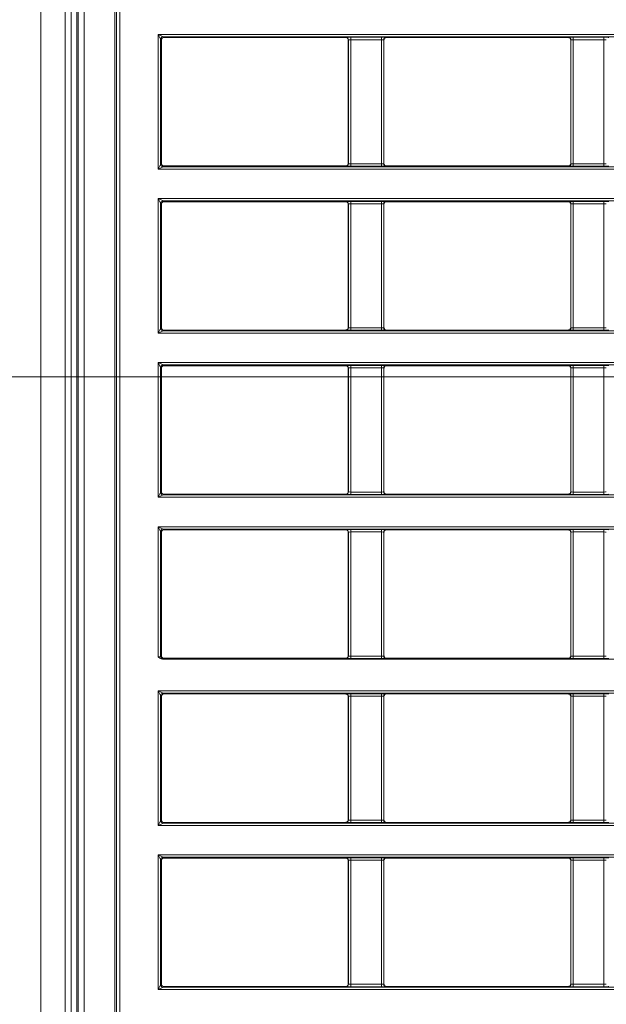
# Model space of a CAD drawing. Header units: millimetres. Extents: x 0 to 1118, y 0 to 864.
# Tile 318 of 372: x 840 to 852, y 691 to 711. Entities that reach past the tile are written whole.
import ezdxf

# ---------------------------------------------------------------- set-up
doc = ezdxf.new("R2010")
doc.units = ezdxf.units.MM
doc.styles.add('SLDTEXTSTYLE3', font='TXT', dxfattribs={"width": 0.605})
doc.dimstyles.new('SLDDIMSTYLE0', dxfattribs={"dimtxt": 3.175, "dimasz": 3.302, "dimexe": 0, "dimexo": 0.0625, "dimgap": 0.79375, "dimtad": 0, "dimtih": 1, "dimtoh": 1, "dimdec": 0, "dimlfac": 4, "dimrnd": 1e-09, "dimzin": 12, "dimdsep": 46, "dimtxsty": 'SLDTEXTSTYLE3', "dimsah": 1, "dimcen": 0.09, "dimadec": 0, "dimazin": 3, "dimtfac": 1, "dimtofl": 0, "dimtmove": 0, "dimatfit": 3, "dimfxl": 1, "dimfrac": 2, "dimtolj": 1, "dimtzin": 12, "dimarcsym": 0})

# ---------------------------------------------------------------- blocks, each defined once
blk = doc.blocks.new('_D_4')
at = {"color": 7, "linetype": 'Continuous', "lineweight": 0}
for p, q in [((828.036, 703.72), (976.437, 703.72)), ((974.837, 703.72), (974.837, 687.406)), ((974.837, 666.22), (974.837, 682.534)), ((912.907, 666.22), (976.437, 666.22))]:
    blk.add_line(p, q, dxfattribs=at)
for points in [[(974.837, 703.72), (974.329, 700.418), (975.345, 700.418)], [(974.837, 666.22), (975.345, 669.522), (974.329, 669.522)]]:
    blk.add_solid(points, dxfattribs=at)
at = {"color": 7, "linetype": 'Continuous', "lineweight": 0, "insert": (971.199, 686.626), "char_height": 3.175, "attachment_point": 1, "style": 'SLDTEXTSTYLE3'}
blk.add_mtext('150', dxfattribs=at)

msp = doc.modelspace()

# ---------------------------------------------------------------- linework, layer by layer
at = {"color": 7, "linetype": 'Continuous', "lineweight": 15}
for p, q in [((840.605, 674.283), (840.605, 733.658)), ((841.112, 674.283), (841.112, 733.658)), ((841.237, 678.97), (841.237, 728.97)), ((841.362, 728.97), (841.362, 678.97)), ((841.389, 678.97), (841.389, 728.97)), ((841.514, 728.937), (841.514, 679.003)), ((842.159, 679.648), (842.159, 728.292)), ((842.194, 728.257), (842.194, 679.683)), ((842.26, 728.156), (842.26, 679.748)), ((843.068, 708.082), (843.068, 710.91)), ((843.068, 710.91), (861.394, 710.91)), ((843.118, 710.81), (843.068, 710.91)), ((843.068, 710.91), (843.168, 710.86)), ((861.344, 710.86), (843.168, 710.86)), ((843.168, 710.86), (843.185, 710.843)), ((847.005, 710.843), (843.185, 710.843)), ((847.005, 710.843), (847.008, 710.847)), ((847.108, 710.849), (847.751, 710.849)), ((847.108, 710.799), (847.108, 710.849)), ((847.751, 710.799), (847.751, 710.849)), ((847.851, 710.847), (847.855, 710.843)), ((851.675, 710.843), (847.855, 710.843)), ((851.675, 710.843), (851.678, 710.847)), ((851.778, 710.849), (852.421, 710.849)), ((851.778, 710.799), (851.778, 710.849)), ((852.421, 710.799), (852.421, 710.849)), ((843.118, 710.81), (843.118, 708.182)), ((843.135, 710.793), (843.118, 710.81)), ((843.135, 710.793), (843.135, 708.198)), ((847.058, 710.797), (847.055, 710.793)), ((847.055, 710.793), (847.055, 708.198)), ((847.058, 708.195), (847.058, 710.797)), ((847.751, 710.799), (847.108, 710.799)), ((847.108, 710.799), (847.108, 708.193)), ((847.751, 708.193), (847.751, 710.799)), ((847.801, 710.797), (847.801, 708.195)), ((847.805, 710.793), (847.801, 710.797)), ((847.805, 708.198), (847.805, 710.793)), ((851.728, 710.797), (851.725, 710.793)), ((851.725, 710.793), (851.725, 708.198)), ((851.728, 708.195), (851.728, 710.797)), ((852.421, 710.799), (851.778, 710.799)), ((851.778, 710.799), (851.778, 708.193)), ((852.421, 708.193), (852.421, 710.799)), ((843.068, 708.082), (843.118, 708.182)), ((843.118, 708.182), (843.135, 708.198)), ((847.055, 708.198), (847.058, 708.195)), ((847.108, 708.143), (847.108, 708.193)), ((847.108, 708.193), (847.751, 708.193)), ((847.751, 708.143), (847.751, 708.193)), ((847.801, 708.195), (847.805, 708.198)), ((851.725, 708.198), (851.728, 708.195)), ((851.778, 708.143), (851.778, 708.193)), ((851.778, 708.193), (852.421, 708.193)), ((852.421, 708.143), (852.421, 708.193)), ((843.168, 708.132), (843.068, 708.082)), ((861.394, 708.082), (843.068, 708.082)), ((843.185, 708.148), (843.168, 708.132)), ((843.168, 708.132), (861.294, 708.132)), ((843.185, 708.148), (847.005, 708.148)), ((847.008, 708.145), (847.005, 708.148)), ((847.751, 708.143), (847.108, 708.143)), ((847.855, 708.148), (847.851, 708.145)), ((847.855, 708.148), (851.675, 708.148)), ((851.678, 708.145), (851.675, 708.148)), ((852.421, 708.143), (851.778, 708.143)), ((843.068, 704.637), (843.068, 707.465)), ((843.068, 707.465), (861.394, 707.465)), ((843.068, 707.465), (843.168, 707.415)), ((843.118, 707.365), (843.068, 707.465)), ((843.118, 707.365), (843.118, 704.737)), ((843.135, 707.348), (843.118, 707.365)), ((843.135, 707.348), (843.135, 704.753)), ((861.344, 707.415), (843.168, 707.415)), ((843.168, 707.415), (843.185, 707.398)), ((847.005, 707.398), (843.185, 707.398)), ((847.005, 707.398), (847.008, 707.402)), ((847.058, 707.352), (847.055, 707.348)), ((847.055, 707.348), (847.055, 704.753)), ((847.058, 704.75), (847.058, 707.352)), ((847.108, 707.404), (847.751, 707.404)), ((847.108, 707.354), (847.108, 707.404)), ((847.751, 707.354), (847.108, 707.354)), ((847.108, 707.354), (847.108, 704.748)), ((847.751, 707.354), (847.751, 707.404)), ((847.751, 704.748), (847.751, 707.354)), ((847.801, 707.352), (847.801, 704.75)), ((847.805, 707.348), (847.801, 707.352)), ((847.805, 704.753), (847.805, 707.348)), ((847.851, 707.402), (847.855, 707.398)), ((851.675, 707.398), (847.855, 707.398)), ((851.675, 707.398), (851.678, 707.402)), ((851.728, 707.352), (851.725, 707.348)), ((851.725, 707.348), (851.725, 704.753)), ((851.728, 704.75), (851.728, 707.352)), ((851.778, 707.404), (852.421, 707.404)), ((851.778, 707.354), (851.778, 707.404)), ((852.421, 707.354), (851.778, 707.354)), ((851.778, 707.354), (851.778, 704.748)), ((852.421, 707.354), (852.421, 707.404)), ((852.421, 704.748), (852.421, 707.354)), ((843.068, 704.637), (843.118, 704.737)), ((843.168, 704.687), (843.068, 704.637)), ((843.118, 704.737), (843.135, 704.753)), ((843.185, 704.703), (843.168, 704.687)), ((843.168, 704.687), (861.294, 704.687)), ((843.185, 704.703), (847.005, 704.703)), ((847.008, 704.7), (847.005, 704.703)), ((847.055, 704.753), (847.058, 704.75)), ((847.108, 704.698), (847.108, 704.748)), ((847.108, 704.748), (847.751, 704.748)), ((847.751, 704.698), (847.108, 704.698)), ((847.751, 704.698), (847.751, 704.748)), ((847.801, 704.75), (847.805, 704.753)), ((847.855, 704.703), (847.851, 704.7)), ((847.855, 704.703), (851.675, 704.703)), ((851.678, 704.7), (851.675, 704.703)), ((851.725, 704.753), (851.728, 704.75)), ((851.778, 704.698), (851.778, 704.748)), ((851.778, 704.748), (852.421, 704.748)), ((852.421, 704.698), (851.778, 704.698)), ((852.421, 704.698), (852.421, 704.748)), ((861.394, 704.637), (843.068, 704.637)), ((843.068, 701.192), (843.068, 704.02)), ((843.068, 704.02), (861.394, 704.02)), ((843.118, 703.92), (843.068, 704.02)), ((843.068, 704.02), (843.168, 703.97)), ((843.118, 703.92), (843.118, 701.292)), ((843.135, 703.903), (843.118, 703.92)), ((843.135, 703.903), (843.135, 701.308)), ((861.344, 703.97), (843.168, 703.97)), ((843.168, 703.97), (843.185, 703.953)), ((847.005, 703.953), (843.185, 703.953)), ((847.005, 703.953), (847.008, 703.957)), ((847.058, 703.907), (847.055, 703.903)), ((847.055, 703.903), (847.055, 701.308)), ((847.058, 701.305), (847.058, 703.907)), ((847.108, 703.959), (847.751, 703.959)), ((847.108, 703.909), (847.108, 703.959)), ((847.751, 703.909), (847.108, 703.909)), ((847.108, 703.909), (847.108, 701.303)), ((847.751, 703.909), (847.751, 703.959)), ((847.751, 701.303), (847.751, 703.909)), ((847.801, 703.907), (847.801, 701.305)), ((847.805, 703.903), (847.801, 703.907)), ((847.805, 701.308), (847.805, 703.903)), ((847.851, 703.957), (847.855, 703.953)), ((851.675, 703.953), (847.855, 703.953)), ((851.675, 703.953), (851.678, 703.957)), ((851.728, 703.907), (851.725, 703.903)), ((851.725, 703.903), (851.725, 701.308)), ((851.728, 701.305), (851.728, 703.907)), ((851.778, 703.959), (852.421, 703.959)), ((851.778, 703.909), (851.778, 703.959)), ((852.421, 703.909), (851.778, 703.909)), ((851.778, 703.909), (851.778, 701.303)), ((852.421, 703.909), (852.421, 703.959)), ((852.421, 701.303), (852.421, 703.909)), ((843.068, 701.192), (843.118, 701.292)), ((843.168, 701.242), (843.068, 701.192)), ((861.394, 701.192), (843.068, 701.192)), ((843.118, 701.292), (843.135, 701.308)), ((843.185, 701.258), (843.168, 701.242)), ((843.168, 701.242), (861.294, 701.242)), ((843.185, 701.258), (847.005, 701.258)), ((847.008, 701.255), (847.005, 701.258)), ((847.055, 701.308), (847.058, 701.305)), ((847.108, 701.253), (847.108, 701.303)), ((847.108, 701.303), (847.751, 701.303)), ((847.751, 701.253), (847.108, 701.253)), ((847.751, 701.253), (847.751, 701.303)), ((847.801, 701.305), (847.805, 701.308)), ((847.855, 701.258), (847.851, 701.255)), ((847.855, 701.258), (851.675, 701.258)), ((851.678, 701.255), (851.675, 701.258)), ((851.725, 701.308), (851.728, 701.305)), ((851.778, 701.253), (851.778, 701.303)), ((851.778, 701.303), (852.421, 701.303)), ((852.421, 701.253), (851.778, 701.253)), ((852.421, 701.253), (852.421, 701.303)), ((843.068, 700.575), (861.394, 700.575)), ((843.068, 697.845), (843.068, 700.575)), ((843.118, 700.475), (843.068, 700.575)), ((843.068, 700.575), (843.168, 700.525)), ((861.344, 700.525), (843.168, 700.525)), ((843.168, 700.525), (843.185, 700.508)), ((847.005, 700.508), (843.185, 700.508)), ((847.005, 700.508), (847.008, 700.512)), ((847.108, 700.514), (847.751, 700.514)), ((847.108, 700.464), (847.108, 700.514)), ((847.751, 700.464), (847.751, 700.514)), ((847.851, 700.512), (847.855, 700.508)), ((851.675, 700.508), (847.855, 700.508)), ((851.675, 700.508), (851.678, 700.512)), ((851.778, 700.514), (852.421, 700.514)), ((851.778, 700.464), (851.778, 700.514)), ((852.421, 700.464), (852.421, 700.514)), ((843.118, 700.475), (843.118, 697.847)), ((843.135, 700.458), (843.118, 700.475)), ((843.135, 700.458), (843.135, 697.863)), ((847.058, 700.462), (847.055, 700.458)), ((847.055, 700.458), (847.055, 697.863)), ((847.058, 697.86), (847.058, 700.462)), ((847.751, 700.464), (847.108, 700.464)), ((847.108, 700.464), (847.108, 697.858)), ((847.751, 697.858), (847.751, 700.464)), ((847.801, 700.462), (847.801, 697.86)), ((847.805, 700.458), (847.801, 700.462)), ((847.805, 697.863), (847.805, 700.458)), ((851.728, 700.462), (851.725, 700.458)), ((851.725, 700.458), (851.725, 697.863)), ((851.728, 697.86), (851.728, 700.462)), ((852.421, 700.464), (851.778, 700.464)), ((851.778, 700.464), (851.778, 697.858)), ((852.421, 697.858), (852.421, 700.464)), ((843.118, 697.847), (843.135, 697.863)), ((847.055, 697.863), (847.058, 697.86)), ((847.108, 697.808), (847.108, 697.858)), ((847.108, 697.858), (847.751, 697.858)), ((847.751, 697.808), (847.751, 697.858)), ((847.801, 697.86), (847.805, 697.863)), ((851.725, 697.863), (851.728, 697.86)), ((851.778, 697.808), (851.778, 697.858)), ((851.778, 697.858), (852.421, 697.858)), ((852.421, 697.808), (852.421, 697.858)), ((843.154, 697.796), (861.308, 697.796)), ((843.185, 697.813), (843.168, 697.797)), ((843.185, 697.813), (847.005, 697.813)), ((847.008, 697.81), (847.005, 697.813)), ((847.751, 697.808), (847.108, 697.808)), ((847.855, 697.813), (847.851, 697.81)), ((847.855, 697.813), (851.675, 697.813)), ((851.678, 697.81), (851.675, 697.813)), ((852.421, 697.808), (851.778, 697.808)), ((843.068, 694.302), (843.068, 697.13)), ((843.068, 697.13), (861.394, 697.13)), ((843.068, 697.13), (843.168, 697.08)), ((843.118, 697.03), (843.068, 697.13)), ((843.118, 697.03), (843.118, 694.402)), ((843.135, 697.013), (843.118, 697.03)), ((843.135, 697.013), (843.135, 694.418)), ((861.344, 697.08), (843.168, 697.08)), ((843.168, 697.08), (843.185, 697.063)), ((847.005, 697.063), (843.185, 697.063)), ((847.005, 697.063), (847.008, 697.067)), ((847.058, 697.017), (847.055, 697.013)), ((847.055, 697.013), (847.055, 694.418)), ((847.058, 694.415), (847.058, 697.017)), ((847.108, 697.069), (847.751, 697.069)), ((847.108, 697.019), (847.108, 697.069)), ((847.751, 697.019), (847.108, 697.019)), ((847.108, 697.019), (847.108, 694.413)), ((847.751, 697.019), (847.751, 697.069)), ((847.751, 694.413), (847.751, 697.019)), ((847.801, 697.017), (847.801, 694.415)), ((847.805, 697.013), (847.801, 697.017)), ((847.805, 694.418), (847.805, 697.013)), ((847.851, 697.067), (847.855, 697.063)), ((851.675, 697.063), (847.855, 697.063)), ((851.675, 697.063), (851.678, 697.067)), ((851.728, 697.017), (851.725, 697.013)), ((851.725, 697.013), (851.725, 694.418)), ((851.728, 694.415), (851.728, 697.017)), ((851.778, 697.069), (852.421, 697.069)), ((851.778, 697.019), (851.778, 697.069)), ((852.421, 697.019), (851.778, 697.019)), ((851.778, 697.019), (851.778, 694.413)), ((852.421, 697.019), (852.421, 697.069)), ((852.421, 694.413), (852.421, 697.019)), ((843.068, 694.302), (843.118, 694.402)), ((843.168, 694.352), (843.068, 694.302)), ((843.118, 694.402), (843.135, 694.418)), ((843.185, 694.368), (843.168, 694.352)), ((843.168, 694.352), (861.294, 694.352)), ((843.185, 694.368), (847.005, 694.368)), ((847.008, 694.365), (847.005, 694.368)), ((847.055, 694.418), (847.058, 694.415)), ((847.108, 694.363), (847.108, 694.413)), ((847.108, 694.413), (847.751, 694.413)), ((847.751, 694.363), (847.108, 694.363)), ((847.751, 694.363), (847.751, 694.413)), ((847.801, 694.415), (847.805, 694.418)), ((847.855, 694.368), (847.851, 694.365)), ((847.855, 694.368), (851.675, 694.368)), ((851.678, 694.365), (851.675, 694.368)), ((851.725, 694.418), (851.728, 694.415)), ((851.778, 694.363), (851.778, 694.413)), ((851.778, 694.413), (852.421, 694.413)), ((852.421, 694.363), (851.778, 694.363)), ((852.421, 694.363), (852.421, 694.413)), ((861.394, 694.302), (843.068, 694.302)), ((843.068, 690.857), (843.068, 693.685)), ((843.068, 693.685), (861.394, 693.685)), ((843.118, 693.585), (843.068, 693.685)), ((843.068, 693.685), (843.168, 693.635)), ((843.118, 693.585), (843.118, 690.957)), ((843.135, 693.568), (843.118, 693.585)), ((843.135, 693.568), (843.135, 690.973)), ((861.344, 693.635), (843.168, 693.635)), ((843.168, 693.635), (843.185, 693.618)), ((847.005, 693.618), (843.185, 693.618)), ((847.005, 693.618), (847.008, 693.622)), ((847.058, 693.572), (847.055, 693.568)), ((847.055, 693.568), (847.055, 690.973)), ((847.058, 690.97), (847.058, 693.572)), ((847.108, 693.624), (847.751, 693.624)), ((847.108, 693.574), (847.108, 693.624)), ((847.751, 693.574), (847.108, 693.574)), ((847.108, 693.574), (847.108, 690.968)), ((847.751, 693.574), (847.751, 693.624)), ((847.751, 690.968), (847.751, 693.574)), ((847.801, 693.572), (847.801, 690.97)), ((847.805, 693.568), (847.801, 693.572)), ((847.805, 690.973), (847.805, 693.568)), ((847.851, 693.622), (847.855, 693.618)), ((851.675, 693.618), (847.855, 693.618)), ((851.675, 693.618), (851.678, 693.622)), ((851.728, 693.572), (851.725, 693.568)), ((851.725, 693.568), (851.725, 690.973)), ((851.728, 690.97), (851.728, 693.572)), ((851.778, 693.624), (852.421, 693.624)), ((851.778, 693.574), (851.778, 693.624)), ((852.421, 693.574), (851.778, 693.574)), ((851.778, 693.574), (851.778, 690.968)), ((852.421, 693.574), (852.421, 693.624)), ((852.421, 690.968), (852.421, 693.574)), ((843.068, 690.857), (843.118, 690.957)), ((843.168, 690.907), (843.068, 690.857)), ((861.394, 690.857), (843.068, 690.857)), ((843.118, 690.957), (843.135, 690.973)), ((843.185, 690.923), (843.168, 690.907)), ((843.168, 690.907), (861.294, 690.907)), ((843.185, 690.923), (847.005, 690.923)), ((847.008, 690.92), (847.005, 690.923)), ((847.055, 690.973), (847.058, 690.97)), ((847.108, 690.918), (847.108, 690.968)), ((847.108, 690.968), (847.751, 690.968)), ((847.751, 690.918), (847.108, 690.918)), ((847.751, 690.918), (847.751, 690.968)), ((847.801, 690.97), (847.805, 690.973)), ((847.855, 690.923), (847.851, 690.92)), ((847.855, 690.923), (851.675, 690.923)), ((851.678, 690.92), (851.675, 690.923)), ((851.725, 690.973), (851.728, 690.97)), ((851.778, 690.918), (851.778, 690.968)), ((851.778, 690.968), (852.421, 690.968)), ((852.421, 690.918), (851.778, 690.918)), ((852.421, 690.918), (852.421, 690.968))]:
    msp.add_line(p, q, dxfattribs=at)
for centre, start, end in [((843.168, 710.81), 90.0204, 179.9796), ((847.008, 710.797), 0.0204, 89.9796), ((847.851, 710.797), 90.0204, 179.9796), ((851.678, 710.797), 0.0204, 89.9796), ((843.168, 708.182), 180.0204, 269.9796), ((847.008, 708.195), 270.0204, 359.9796), ((847.851, 708.195), 180.0204, 269.9796), ((851.678, 708.195), 270.0204, 359.9796), ((843.168, 707.365), 90.0204, 179.9796), ((847.008, 707.352), 0.0204, 89.9796), ((847.851, 707.352), 90.0204, 179.9796), ((851.678, 707.352), 0.0204, 89.9796), ((843.168, 704.737), 180.0204, 269.9796), ((847.008, 704.75), 270.0204, 359.9796), ((847.851, 704.75), 180.0204, 269.9796), ((851.678, 704.75), 270.0204, 359.9796), ((843.168, 703.92), 90.0204, 179.9796), ((847.008, 703.907), 0.0204, 89.9796), ((847.851, 703.907), 90.0204, 179.9796), ((851.678, 703.907), 0.0204, 89.9796), ((843.168, 701.292), 180.0204, 269.9796), ((847.008, 701.305), 270.0204, 359.9796), ((847.851, 701.305), 180.0204, 269.9796), ((851.678, 701.305), 270.0204, 359.9796), ((843.168, 700.475), 90.0204, 179.9796), ((847.008, 700.462), 0.0204, 89.9796), ((847.851, 700.462), 90.0204, 179.9796), ((851.678, 700.462), 0.0204, 89.9796), ((843.168, 697.847), 180.0204, 269.9796), ((847.008, 697.86), 270.0204, 359.9796), ((847.851, 697.86), 180.0204, 269.9796), ((851.678, 697.86), 270.0204, 359.9796), ((843.168, 697.03), 90.0204, 179.9796), ((847.008, 697.017), 0.0204, 89.9796), ((847.851, 697.017), 90.0204, 179.9796), ((851.678, 697.017), 0.0204, 89.9796), ((843.168, 694.402), 180.0204, 269.9796), ((847.008, 694.415), 270.0204, 359.9796), ((847.851, 694.415), 180.0204, 269.9796), ((851.678, 694.415), 270.0204, 359.9796), ((843.168, 693.585), 90.0204, 179.9796), ((847.008, 693.572), 0.0204, 89.9796), ((847.851, 693.572), 90.0204, 179.9796), ((851.678, 693.572), 0.0204, 89.9796), ((843.168, 690.957), 180.0204, 269.9796), ((847.008, 690.97), 270.0204, 359.9796), ((847.851, 690.97), 180.0204, 269.9796), ((851.678, 690.97), 270.0204, 359.9796)]:
    msp.add_arc(centre, 0.05, start, end, dxfattribs=at)
for centre, major_axis, ratio, start_param, end_param in [((843.185, 710.793), (0.0354, -0.0354), 0.999695, 2.356347, 3.926839), ((847.108, 710.847), (0.1, 0), 0.017455, 1.570796, 3.124139), ((847.751, 710.847), (0.1, 0), 0.017455, 0.017453, 1.570796), ((851.778, 710.847), (0.1, 0), 0.017455, 1.570796, 3.124139), ((852.421, 710.847), (0.1, 0), 0.017455, 0.017453, 1.570796), ((847.108, 710.797), (0.05, 0), 0.03491, 1.570796, 3.124139), ((847.751, 710.797), (0.05, 0), 0.03491, 0.017453, 1.570796), ((851.778, 710.797), (0.05, 0), 0.03491, 1.570796, 3.124139), ((852.421, 710.797), (0.05, 0), 0.03491, 0.017453, 1.570796), ((843.185, 708.198), (0.0354, 0.0354), 0.999695, 2.356347, 3.926839), ((847.108, 708.195), (0.05, 0), 0.03491, 3.159046, 4.712389), ((847.751, 708.195), (0.05, 0), 0.03491, 4.712389, 6.265732), ((851.778, 708.195), (0.05, 0), 0.03491, 3.159046, 4.712389), ((852.421, 708.195), (0.05, 0), 0.03491, 4.712389, 6.265732), ((847.108, 708.145), (0.1, 0), 0.017455, 3.159046, 4.712389), ((847.751, 708.145), (0.1, 0), 0.017455, 4.712389, 6.265732), ((851.778, 708.145), (0.1, 0), 0.017455, 3.159046, 4.712389), ((852.421, 708.145), (0.1, 0), 0.017455, 4.712389, 6.265732), ((843.185, 707.348), (0.0354, -0.0354), 0.999695, 2.356347, 3.926839), ((847.108, 707.402), (0.1, 0), 0.017455, 1.570796, 3.124139), ((847.108, 707.352), (0.05, 0), 0.03491, 1.570796, 3.124139), ((847.751, 707.402), (0.1, 0), 0.017455, 0.017453, 1.570796), ((847.751, 707.352), (0.05, 0), 0.03491, 0.017453, 1.570796), ((851.778, 707.402), (0.1, 0), 0.017455, 1.570796, 3.124139), ((851.778, 707.352), (0.05, 0), 0.03491, 1.570796, 3.124139), ((852.421, 707.402), (0.1, 0), 0.017455, 0.017453, 1.570796), ((852.421, 707.352), (0.05, 0), 0.03491, 0.017453, 1.570796), ((843.185, 704.753), (0.0354, 0.0354), 0.999695, 2.356347, 3.926839), ((847.108, 704.7), (0.1, 0), 0.017455, 3.159046, 4.712389), ((847.108, 704.75), (0.05, 0), 0.03491, 3.159046, 4.712389), ((847.751, 704.75), (0.05, 0), 0.03491, 4.712389, 6.265732), ((847.751, 704.7), (0.1, 0), 0.017455, 4.712389, 6.265732), ((851.778, 704.7), (0.1, 0), 0.017455, 3.159046, 4.712389), ((851.778, 704.75), (0.05, 0), 0.03491, 3.159046, 4.712389), ((852.421, 704.75), (0.05, 0), 0.03491, 4.712389, 6.265732), ((852.421, 704.7), (0.1, 0), 0.017455, 4.712389, 6.265732), ((843.185, 703.903), (0.0354, -0.0354), 0.999695, 2.356347, 3.926839), ((847.108, 703.957), (0.1, 0), 0.017455, 1.570796, 3.124139), ((847.108, 703.907), (0.05, 0), 0.03491, 1.570796, 3.124139), ((847.751, 703.957), (0.1, 0), 0.017455, 0.017453, 1.570796), ((847.751, 703.907), (0.05, 0), 0.03491, 0.017453, 1.570796), ((851.778, 703.957), (0.1, 0), 0.017455, 1.570796, 3.124139), ((851.778, 703.907), (0.05, 0), 0.03491, 1.570796, 3.124139), ((852.421, 703.957), (0.1, 0), 0.017455, 0.017453, 1.570796), ((852.421, 703.907), (0.05, 0), 0.03491, 0.017453, 1.570796), ((843.185, 701.308), (0.0354, 0.0354), 0.999695, 2.356347, 3.926839), ((847.108, 701.255), (0.1, 0), 0.017455, 3.159046, 4.712389), ((847.108, 701.305), (0.05, 0), 0.03491, 3.159046, 4.712389), ((847.751, 701.305), (0.05, 0), 0.03491, 4.712389, 6.265732), ((847.751, 701.255), (0.1, 0), 0.017455, 4.712389, 6.265732), ((851.778, 701.255), (0.1, 0), 0.017455, 3.159046, 4.712389), ((851.778, 701.305), (0.05, 0), 0.03491, 3.159046, 4.712389), ((852.421, 701.305), (0.05, 0), 0.03491, 4.712389, 6.265732), ((852.421, 701.255), (0.1, 0), 0.017455, 4.712389, 6.265732), ((843.185, 700.458), (0.0354, -0.0354), 0.999695, 2.356347, 3.926839), ((847.108, 700.512), (0.1, 0), 0.017455, 1.570796, 3.124139), ((847.751, 700.512), (0.1, 0), 0.017455, 0.017453, 1.570796), ((851.778, 700.512), (0.1, 0), 0.017455, 1.570796, 3.124139), ((852.421, 700.512), (0.1, 0), 0.017455, 0.017453, 1.570796), ((847.108, 700.462), (0.05, 0), 0.03491, 1.570796, 3.124139), ((847.751, 700.462), (0.05, 0), 0.03491, 0.017453, 1.570796), ((851.778, 700.462), (0.05, 0), 0.03491, 1.570796, 3.124139), ((852.421, 700.462), (0.05, 0), 0.03491, 0.017453, 1.570796), ((843.068, 697.847), (0.05, 0), 0.03491, 4.712389, 6.265732), ((843.185, 697.863), (0.0354, 0.0354), 0.999695, 2.356347, 3.926839), ((847.108, 697.86), (0.05, 0), 0.03491, 3.159046, 4.712389), ((847.751, 697.86), (0.05, 0), 0.03491, 4.712389, 6.265732), ((851.778, 697.86), (0.05, 0), 0.03491, 3.159046, 4.712389), ((852.421, 697.86), (0.05, 0), 0.03491, 4.712389, 6.265732), ((843.068, 697.797), (0.1, 0), 0.017455, 5.749481, 6.265732), ((847.108, 697.81), (0.1, 0), 0.017455, 3.159046, 4.712389), ((847.751, 697.81), (0.1, 0), 0.017455, 4.712389, 6.265732), ((851.778, 697.81), (0.1, 0), 0.017455, 3.159046, 4.712389), ((852.421, 697.81), (0.1, 0), 0.017455, 4.712389, 6.265732), ((843.185, 697.013), (0.0354, -0.0354), 0.999695, 2.356347, 3.926839), ((847.108, 697.067), (0.1, 0), 0.017455, 1.570796, 3.124139), ((847.108, 697.017), (0.05, 0), 0.03491, 1.570796, 3.124139), ((847.751, 697.067), (0.1, 0), 0.017455, 0.017453, 1.570796), ((847.751, 697.017), (0.05, 0), 0.03491, 0.017453, 1.570796), ((851.778, 697.067), (0.1, 0), 0.017455, 1.570796, 3.124139), ((851.778, 697.017), (0.05, 0), 0.03491, 1.570796, 3.124139), ((852.421, 697.067), (0.1, 0), 0.017455, 0.017453, 1.570796), ((852.421, 697.017), (0.05, 0), 0.03491, 0.017453, 1.570796), ((843.185, 694.418), (0.0354, 0.0354), 0.999695, 2.356347, 3.926839), ((847.108, 694.365), (0.1, 0), 0.017455, 3.159046, 4.712389), ((847.108, 694.415), (0.05, 0), 0.03491, 3.159046, 4.712389), ((847.751, 694.415), (0.05, 0), 0.03491, 4.712389, 6.265732), ((847.751, 694.365), (0.1, 0), 0.017455, 4.712389, 6.265732), ((851.778, 694.365), (0.1, 0), 0.017455, 3.159046, 4.712389), ((851.778, 694.415), (0.05, 0), 0.03491, 3.159046, 4.712389), ((852.421, 694.415), (0.05, 0), 0.03491, 4.712389, 6.265732), ((852.421, 694.365), (0.1, 0), 0.017455, 4.712389, 6.265732), ((843.185, 693.568), (0.0354, -0.0354), 0.999695, 2.356347, 3.926839), ((847.108, 693.622), (0.1, 0), 0.017455, 1.570796, 3.124139), ((847.108, 693.572), (0.05, 0), 0.03491, 1.570796, 3.124139), ((847.751, 693.622), (0.1, 0), 0.017455, 0.017453, 1.570796), ((847.751, 693.572), (0.05, 0), 0.03491, 0.017453, 1.570796), ((851.778, 693.622), (0.1, 0), 0.017455, 1.570796, 3.124139), ((851.778, 693.572), (0.05, 0), 0.03491, 1.570796, 3.124139), ((852.421, 693.622), (0.1, 0), 0.017455, 0.017453, 1.570796), ((852.421, 693.572), (0.05, 0), 0.03491, 0.017453, 1.570796), ((843.185, 690.973), (0.0354, 0.0354), 0.999695, 2.356347, 3.926839), ((847.108, 690.92), (0.1, 0), 0.017455, 3.159046, 4.712389), ((847.108, 690.97), (0.05, 0), 0.03491, 3.159046, 4.712389), ((847.751, 690.97), (0.05, 0), 0.03491, 4.712389, 6.265732), ((847.751, 690.92), (0.1, 0), 0.017455, 4.712389, 6.265732), ((851.778, 690.92), (0.1, 0), 0.017455, 3.159046, 4.712389), ((851.778, 690.97), (0.05, 0), 0.03491, 3.159046, 4.712389), ((852.421, 690.97), (0.05, 0), 0.03491, 4.712389, 6.265732), ((852.421, 690.92), (0.1, 0), 0.017455, 4.712389, 6.265732)]:
    msp.add_ellipse(centre, major_axis=major_axis, ratio=ratio, start_param=start_param, end_param=end_param, dxfattribs=at)
for points, knots in [([(847.005, 710.843), (847.011, 710.843), (847.024, 710.841), (847.041, 710.83), (847.052, 710.813), (847.054, 710.8), (847.055, 710.793)], [0, 0, 0, 0, 0.25001, 0.5, 0.74999, 1, 1, 1, 1]), ([(847.805, 710.793), (847.805, 710.8), (847.807, 710.813), (847.818, 710.83), (847.835, 710.841), (847.848, 710.843), (847.855, 710.843)], [0, 0, 0, 0, 0.25001, 0.5, 0.74999, 1, 1, 1, 1]), ([(851.675, 710.843), (851.681, 710.843), (851.694, 710.841), (851.711, 710.83), (851.722, 710.813), (851.724, 710.8), (851.725, 710.793)], [0, 0, 0, 0, 0.25001, 0.5, 0.74999, 1, 1, 1, 1]), ([(847.055, 708.198), (847.054, 708.192), (847.052, 708.179), (847.041, 708.162), (847.024, 708.151), (847.011, 708.149), (847.005, 708.148)], [0, 0, 0, 0, 0.249986, 0.499969, 0.749967, 1, 1, 1, 1]), ([(847.855, 708.148), (847.848, 708.149), (847.835, 708.151), (847.818, 708.162), (847.807, 708.179), (847.805, 708.192), (847.805, 708.198)], [0, 0, 0, 0, 0.250033, 0.500031, 0.750014, 1, 1, 1, 1]), ([(851.725, 708.198), (851.724, 708.192), (851.722, 708.179), (851.711, 708.162), (851.694, 708.151), (851.681, 708.149), (851.675, 708.148)], [0, 0, 0, 0, 0.249986, 0.499969, 0.749967, 1, 1, 1, 1]), ([(847.005, 707.398), (847.011, 707.398), (847.024, 707.396), (847.041, 707.385), (847.052, 707.368), (847.054, 707.355), (847.055, 707.348)], [0, 0, 0, 0, 0.2500096, 0.5, 0.7499904, 1, 1, 1, 1]), ([(847.805, 707.348), (847.805, 707.355), (847.807, 707.368), (847.818, 707.385), (847.835, 707.396), (847.848, 707.398), (847.855, 707.398)], [0, 0, 0, 0, 0.25001, 0.5, 0.74999, 1, 1, 1, 1]), ([(851.675, 707.398), (851.681, 707.398), (851.694, 707.396), (851.711, 707.385), (851.722, 707.368), (851.724, 707.355), (851.725, 707.348)], [0, 0, 0, 0, 0.25001, 0.5, 0.74999, 1, 1, 1, 1]), ([(847.055, 704.753), (847.054, 704.747), (847.052, 704.734), (847.041, 704.717), (847.024, 704.706), (847.011, 704.704), (847.005, 704.703)], [0, 0, 0, 0, 0.249986, 0.499969, 0.749967, 1, 1, 1, 1]), ([(847.855, 704.703), (847.848, 704.704), (847.835, 704.706), (847.818, 704.717), (847.807, 704.734), (847.805, 704.747), (847.805, 704.753)], [0, 0, 0, 0, 0.250033, 0.500031, 0.750014, 1, 1, 1, 1]), ([(851.725, 704.753), (851.724, 704.747), (851.722, 704.734), (851.711, 704.717), (851.694, 704.706), (851.681, 704.704), (851.675, 704.703)], [0, 0, 0, 0, 0.249986, 0.499969, 0.749967, 1, 1, 1, 1]), ([(847.005, 703.953), (847.011, 703.953), (847.024, 703.951), (847.041, 703.94), (847.052, 703.923), (847.054, 703.91), (847.055, 703.903)], [0, 0, 0, 0, 0.25001, 0.5, 0.74999, 1, 1, 1, 1]), ([(847.805, 703.903), (847.805, 703.91), (847.807, 703.923), (847.818, 703.94), (847.835, 703.951), (847.848, 703.953), (847.855, 703.953)], [0, 0, 0, 0, 0.25001, 0.5, 0.74999, 1, 1, 1, 1]), ([(851.675, 703.953), (851.681, 703.953), (851.694, 703.951), (851.711, 703.94), (851.722, 703.923), (851.724, 703.91), (851.725, 703.903)], [0, 0, 0, 0, 0.25001, 0.5, 0.74999, 1, 1, 1, 1]), ([(847.055, 701.308), (847.054, 701.302), (847.052, 701.289), (847.041, 701.272), (847.024, 701.261), (847.011, 701.259), (847.005, 701.258)], [0, 0, 0, 0, 0.249986, 0.499969, 0.749967, 1, 1, 1, 1]), ([(847.855, 701.258), (847.848, 701.259), (847.835, 701.261), (847.818, 701.272), (847.807, 701.289), (847.805, 701.302), (847.805, 701.308)], [0, 0, 0, 0, 0.250033, 0.500031, 0.750014, 1, 1, 1, 1]), ([(851.725, 701.308), (851.724, 701.302), (851.722, 701.289), (851.711, 701.272), (851.694, 701.261), (851.681, 701.259), (851.675, 701.258)], [0, 0, 0, 0, 0.249986, 0.499969, 0.749967, 1, 1, 1, 1]), ([(847.005, 700.508), (847.011, 700.508), (847.024, 700.506), (847.041, 700.495), (847.052, 700.478), (847.054, 700.465), (847.055, 700.458)], [0, 0, 0, 0, 0.2500096, 0.5, 0.7499904, 1, 1, 1, 1]), ([(847.805, 700.458), (847.805, 700.465), (847.807, 700.478), (847.818, 700.495), (847.835, 700.506), (847.848, 700.508), (847.855, 700.508)], [0, 0, 0, 0, 0.25001, 0.5, 0.74999, 1, 1, 1, 1]), ([(851.675, 700.508), (851.681, 700.508), (851.694, 700.506), (851.711, 700.495), (851.722, 700.478), (851.724, 700.465), (851.725, 700.458)], [0, 0, 0, 0, 0.25001, 0.5, 0.74999, 1, 1, 1, 1]), ([(843.154, 697.796), (843.146, 697.797), (843.125, 697.799), (843.096, 697.818), (843.078, 697.835), (843.068, 697.845), (843.068, 697.845)], [0, 0, 0, 0, 0.249869, 0.593487, 0.993041, 1, 1, 1, 1]), ([(847.055, 697.863), (847.054, 697.857), (847.052, 697.844), (847.041, 697.827), (847.024, 697.816), (847.011, 697.814), (847.005, 697.813)], [0, 0, 0, 0, 0.249986, 0.499969, 0.749967, 1, 1, 1, 1]), ([(847.855, 697.813), (847.848, 697.814), (847.835, 697.816), (847.818, 697.827), (847.807, 697.844), (847.805, 697.857), (847.805, 697.863)], [0, 0, 0, 0, 0.250033, 0.500031, 0.750014, 1, 1, 1, 1]), ([(851.725, 697.863), (851.724, 697.857), (851.722, 697.844), (851.711, 697.827), (851.694, 697.816), (851.681, 697.814), (851.675, 697.813)], [0, 0, 0, 0, 0.249986, 0.499969, 0.749967, 1, 1, 1, 1]), ([(847.005, 697.063), (847.011, 697.063), (847.024, 697.061), (847.041, 697.05), (847.052, 697.033), (847.054, 697.02), (847.055, 697.013)], [0, 0, 0, 0, 0.25001, 0.5, 0.74999, 1, 1, 1, 1]), ([(847.805, 697.013), (847.805, 697.02), (847.807, 697.033), (847.818, 697.05), (847.835, 697.061), (847.848, 697.063), (847.855, 697.063)], [0, 0, 0, 0, 0.25001, 0.5, 0.74999, 1, 1, 1, 1]), ([(851.675, 697.063), (851.681, 697.063), (851.694, 697.061), (851.711, 697.05), (851.722, 697.033), (851.724, 697.02), (851.725, 697.013)], [0, 0, 0, 0, 0.25001, 0.5, 0.74999, 1, 1, 1, 1]), ([(847.055, 694.418), (847.054, 694.412), (847.052, 694.399), (847.041, 694.382), (847.024, 694.371), (847.011, 694.369), (847.005, 694.368)], [0, 0, 0, 0, 0.249986, 0.499969, 0.749967, 1, 1, 1, 1]), ([(847.855, 694.368), (847.848, 694.369), (847.835, 694.371), (847.818, 694.382), (847.807, 694.399), (847.805, 694.412), (847.805, 694.418)], [0, 0, 0, 0, 0.250033, 0.500031, 0.750014, 1, 1, 1, 1]), ([(851.725, 694.418), (851.724, 694.412), (851.722, 694.399), (851.711, 694.382), (851.694, 694.371), (851.681, 694.369), (851.675, 694.368)], [0, 0, 0, 0, 0.249986, 0.499969, 0.749967, 1, 1, 1, 1]), ([(847.005, 693.618), (847.011, 693.618), (847.024, 693.616), (847.041, 693.605), (847.052, 693.588), (847.054, 693.575), (847.055, 693.568)], [0, 0, 0, 0, 0.25001, 0.5, 0.74999, 1, 1, 1, 1]), ([(847.805, 693.568), (847.805, 693.575), (847.807, 693.588), (847.818, 693.605), (847.835, 693.616), (847.848, 693.618), (847.855, 693.618)], [0, 0, 0, 0, 0.25001, 0.5, 0.74999, 1, 1, 1, 1]), ([(851.675, 693.618), (851.681, 693.618), (851.694, 693.616), (851.711, 693.605), (851.722, 693.588), (851.724, 693.575), (851.725, 693.568)], [0, 0, 0, 0, 0.2500096, 0.5, 0.7499904, 1, 1, 1, 1]), ([(847.055, 690.973), (847.054, 690.967), (847.052, 690.954), (847.041, 690.937), (847.024, 690.926), (847.011, 690.924), (847.005, 690.923)], [0, 0, 0, 0, 0.249986, 0.499969, 0.749967, 1, 1, 1, 1]), ([(847.855, 690.923), (847.848, 690.924), (847.835, 690.926), (847.818, 690.937), (847.807, 690.954), (847.805, 690.967), (847.805, 690.973)], [0, 0, 0, 0, 0.250033, 0.500031, 0.750014, 1, 1, 1, 1]), ([(851.725, 690.973), (851.724, 690.967), (851.722, 690.954), (851.711, 690.937), (851.694, 690.926), (851.681, 690.924), (851.675, 690.923)], [0, 0, 0, 0, 0.249986, 0.499969, 0.749967, 1, 1, 1, 1])]:
    msp.add_open_spline(points, degree=3, knots=knots, dxfattribs=at)

# ---------------------------------------------------------------- dimensions: what is measured, and where the dimension line sits
at = {"color": 7, "linetype": 'Continuous', "lineweight": 0}
dim = msp.add_linear_dim(base=(974.837, 666.22), p1=(826.436, 703.72), p2=(911.307, 666.22), angle=90, dimstyle='SLDDIMSTYLE0', dxfattribs=at)
dim.commit()
dim.dimension.update_dxf_attribs({"geometry": '_D_4', "text_midpoint": (974.837, 684.97), "dimtype": 160})

doc.saveas('drawing.dxf')
